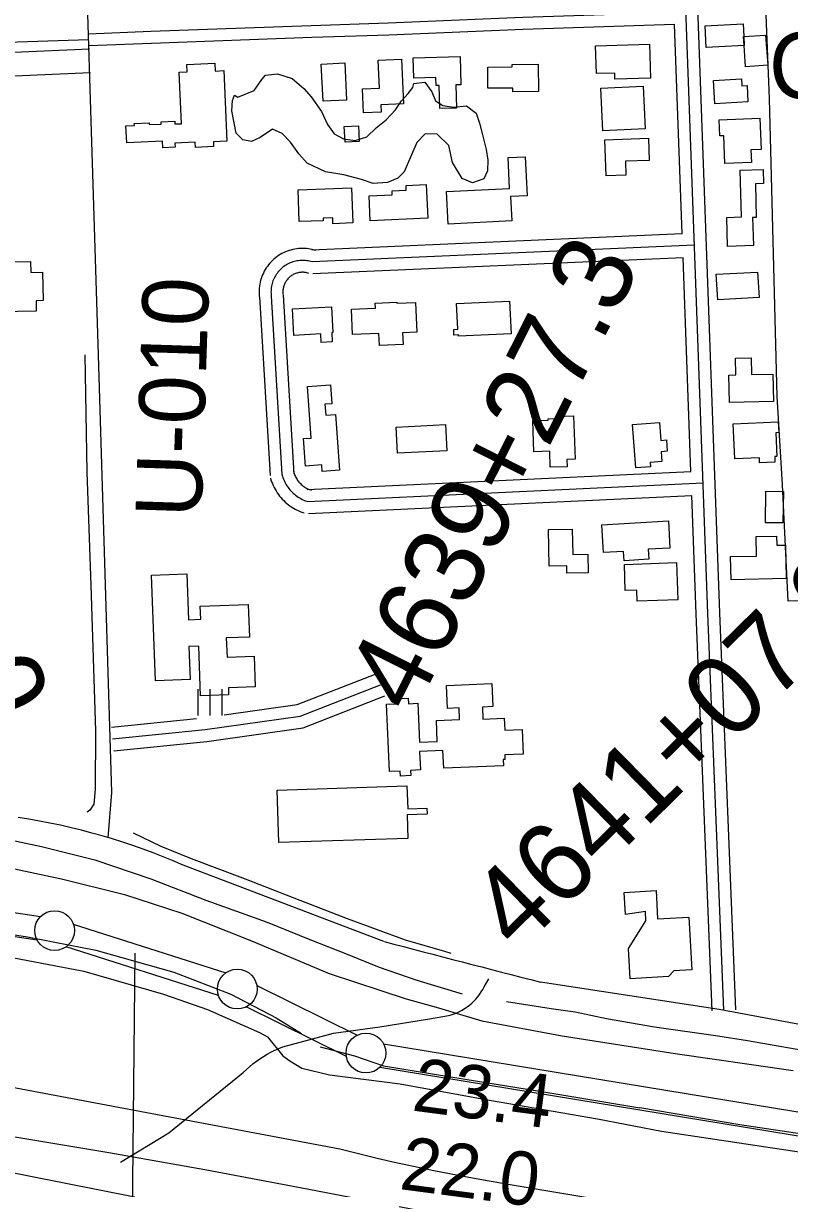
# Model space of a CAD drawing. Extents: x 3508733 to 3546731, y 546897 to 572481.
# Drawn here: x 3524097 to 3525061, y 566055 to 567520 of the extents above; entities that cross this region are included whole.
import ezdxf

# ---------------------------------------------------------------- set-up
doc = ezdxf.new("R2010")
doc.units = 0
for name, color, linetype in [('V-BLDG-OTLN', 7, 'Continuous'), ('V-FLOD-BASE', 7, 'Continuous'), ('V-LEVE-TOET', 7, 'Continuous'), ('V-RIVR-RANG', 7, 'Continuous'), ('V-RIVR-RANG-IDEN', 7, 'Continuous'), ('V-ROAD-CNTR', 7, 'Continuous'), ('V-SITE-OTLN', 7, 'Continuous'), ('V-SITE-OTLN-IDEN', 7, 'Continuous'), ('V-SITE-VEGE', 7, 'Continuous'), ('V-SURV-IDEN', 7, 'Continuous'), ('V-SURV-LINE', 7, 'Continuous'), ('V-TOPO-DPTH', 7, 'Continuous'), ('V-TOPO-MINR', 7, 'Continuous'), ('V-TOPO-SHOR', 7, 'Continuous')]:
    doc.layers.add(name, color=color, linetype=linetype)

msp = doc.modelspace()

# ---------------------------------------------------------------- linework, layer by layer
at = {"layer": 'V-BLDG-OTLN'}
for points in [[(3525002.8, 567503.3), (3525002.5, 567503.3), (3525003.3, 567492), (3524955.7, 567489.6), (3524954.4, 567517), (3525002, 567519.4)], [(3525003.3, 567492), (3525002.5, 567503.3), (3525002.8, 567503.3), (3525003.4, 567492)], [(3525003.3, 567492), (3525003.4, 567492), (3525002.8, 567503.3), (3525030.3, 567505.2), (3525033, 567467.3), (3525005.2, 567465.4)], [(3524884.4, 567494), (3524885.8, 567451.2), (3524840.8, 567449.7), (3524840.6, 567457.6), (3524817.5, 567456.9), (3524816.4, 567491.8)], [(3524349.1, 567460.6), (3524352.8, 567371.7), (3524335.8, 567371), (3524336, 567365), (3524313.2, 567364), (3524313, 567370.6), (3524287.5, 567369.5), (3524287.7, 567364.4), (3524272.2, 567363.7), (3524271.8, 567371.8), (3524226.8, 567369.9), (3524225.9, 567391.2), (3524236.5, 567391.6), (3524236.4, 567394.1), (3524255.1, 567394.8), (3524255.2, 567392.7), (3524270.2, 567393.4), (3524270.1, 567396.3), (3524287.4, 567397), (3524287.5, 567393.5), (3524295.6, 567393.8), (3524292.9, 567458.5), (3524303, 567459), (3524302.6, 567468.4), (3524337.5, 567469.9), (3524337.9, 567460.1)], [(3524501.1, 567470.4), (3524503.4, 567423.6), (3524473.8, 567422.2), (3524471.5, 567468.9)], [(3524523.4, 567437.7), (3524544.6, 567438.7), (3524543, 567473.6), (3524572.4, 567475), (3524575.1, 567418.8), (3524546.3, 567417.4), (3524546.7, 567408.5), (3524524.8, 567407.5)], [(3524646.2, 567478.3), (3524647.1, 567442.7), (3524640.6, 567442.6), (3524641.4, 567413.3), (3524620.5, 567412.8), (3524619.7, 567441.8), (3524615.9, 567441.7), (3524615.6, 567452.1), (3524587.8, 567451.3), (3524587.1, 567476.7)], [(3524744.4, 567468.6), (3524744.6, 567434.3), (3524712.3, 567434.1), (3524712.3, 567438.7), (3524681.1, 567438.5), (3524680.9, 567465.1), (3524711.7, 567465.3), (3524711.7, 567468.4)], [(3524879, 567387.4), (3524825.6, 567384.9), (3524823.1, 567438.6), (3524876.4, 567441.1)], [(3525008.2, 567421.2), (3524966.4, 567418.8), (3524964.7, 567448.2), (3524999.9, 567450.2), (3525000.4, 567441.4), (3525007, 567441.8)], [(3524979.2, 567343.7), (3524977.8, 567378.8), (3524972.7, 567378.6), (3524971.9, 567398.8), (3525023, 567400.9), (3525024.6, 567361.5), (3525011.9, 567360.9), (3525012.6, 567345)], [(3524518.3, 567391.3), (3524519.3, 567371.4), (3524501.5, 567370.6), (3524500.5, 567390.4)], [(3524828.1, 567373.6), (3524883, 567375.6), (3524884, 567347.7), (3524854, 567346.6), (3524854.6, 567329.3), (3524829.7, 567328.4)], [(3524629, 567308.4), (3524708.4, 567312.4), (3524706.4, 567351.2), (3524727.9, 567352.3), (3524730.4, 567303.2), (3524709.5, 567302.2), (3524711.1, 567271.8), (3524631.1, 567267.7)], [(3525000.1, 567276.6), (3524998.3, 567335.6), (3525027.2, 567336.4), (3525027.7, 567318.5), (3525017.5, 567318.2), (3525018.7, 567276.1), (3525013.9, 567276), (3525015, 567240.5), (3524982.5, 567239.6), (3524981.5, 567276.1)], [(3524509.7, 567313.1), (3524511.2, 567269), (3524486.2, 567268.1), (3524486, 567275.3), (3524473.8, 567274.9), (3524473.9, 567271.9), (3524443.6, 567270.9), (3524442.3, 567310.9)], [(3524533.2, 567271.8), (3524531.9, 567303.2), (3524560.8, 567304.4), (3524560.6, 567309.4), (3524578.4, 567310.2), (3524578.2, 567316.3), (3524603.6, 567317.4), (3524605.5, 567275)], [(3524043.1, 567156.7), (3524042.2, 567200.3), (3524061.2, 567200.7), (3524060.8, 567219.8), (3524106, 567220.7), (3524106.3, 567206.8), (3524121.1, 567207.1), (3524121.8, 567171.5), (3524112.8, 567171.3), (3524113.1, 567158.1)], [(3525022.1, 567175.3), (3524970.1, 567172.5), (3524968.3, 567204.5), (3525020.3, 567207.3)], [(3524484.2, 567163.5), (3524485.9, 567131.3), (3524484.8, 567131.2), (3524485.4, 567119.6), (3524471.4, 567118.8), (3524470.8, 567129.5), (3524437.2, 567127.7), (3524435.4, 567160.9)], [(3524511, 567128.7), (3524509.6, 567160.6), (3524539.8, 567161.9), (3524539.5, 567168.1), (3524566.4, 567169.3), (3524566.4, 567168), (3524590.2, 567169), (3524591.8, 567131.9), (3524573.9, 567131.1), (3524574.5, 567116.1), (3524544.7, 567114.9), (3524544.1, 567130.1)], [(3524641.7, 567167.6), (3524708.4, 567170.6), (3524710.2, 567129.7), (3524644.1, 567126.7), (3524644, 567128.3), (3524638.4, 567128), (3524638.1, 567135.1), (3524643.2, 567135.4)], [(3525040.2, 567044.5), (3524984.9, 567043.5), (3524984.3, 567077.8), (3524992.9, 567077.9), (3524992.5, 567099.1), (3525012.2, 567099.4), (3525012.6, 567078.3), (3525039.6, 567078.8)], [(3524454.3, 567063.5), (3524483, 567065.5), (3524484.7, 567041.7), (3524476.2, 567041.1), (3524477.2, 567027.5), (3524489.5, 567028.3), (3524494.5, 566958.3), (3524472.7, 566956.7), (3524472.1, 566964.8), (3524451.6, 566963.3), (3524449.2, 566997.9), (3524458.9, 566998.6)], [(3524737.6, 567020.4), (3524756.8, 567021), (3524756.8, 567022.7), (3524767.2, 567023), (3524767.1, 567025.7), (3524788.9, 567026.4), (3524790.7, 566972), (3524780.4, 566971.6), (3524780.7, 566962.6), (3524759.5, 566961.9), (3524758.8, 566982), (3524738.9, 566981.3)], [(3524627.9, 567015.5), (3524629.5, 566982.5), (3524567.2, 566979.5), (3524565.6, 567012.4)], [(3524867.2, 566961), (3524862.9, 567015.6), (3524896.8, 567018.3), (3524898.6, 566995.7), (3524905.6, 566996.3), (3524906.7, 566981.9), (3524899, 566981.3), (3524899.9, 566969.2), (3524885.1, 566968), (3524885.6, 566962.4)], [(3524989.7, 567016.6), (3525046.3, 567018.8), (3525046.9, 567005.5), (3525043.3, 567005.3), (3525044.5, 566975.4), (3525041.8, 566975.3), (3525042, 566968.3), (3525022.8, 566967.6), (3525022.6, 566973.6), (3524991.5, 566972.3)], [(3525052.9, 566931.2), (3525052.2, 566891.8), (3525030.2, 566892.1), (3525030.8, 566931.6)], [(3524824.4, 566889.6), (3524908.1, 566894.4), (3524910, 566860.3), (3524882.6, 566858.8), (3524883.3, 566846.2), (3524852.4, 566844.4), (3524851.7, 566856.1), (3524826.4, 566854.7)], [(3524757.4, 566883.5), (3524787.2, 566884.1), (3524787.8, 566852.2), (3524806.8, 566852.5), (3524807.2, 566829.2), (3524780.4, 566828.7), (3524780.3, 566838.1), (3524758.3, 566837.7)], [(3525056.1, 566821.8), (3524987, 566820.5), (3524986.4, 566849.5), (3525018.9, 566850.1), (3525018.4, 566874.8), (3525044.2, 566875.4), (3525044.4, 566863.9), (3525055.3, 566864.1)], [(3524919.9, 566795.3), (3524868.8, 566793.6), (3524868.3, 566807.4), (3524853.9, 566806.9), (3524852.7, 566839.7), (3524918.2, 566842)], [(3524302.5, 566827.7), (3524304.6, 566770.1), (3524319.9, 566770.7), (3524319.3, 566787.1), (3524379.6, 566789.3), (3524381.1, 566748.4), (3524352.1, 566747.3), (3524353, 566723.2), (3524387.2, 566724.4), (3524388.6, 566685.7), (3524354.7, 566684.4), (3524355, 566675.8), (3524319.8, 566674.5), (3524317.5, 566736.9), (3524305, 566736.4), (3524306.5, 566695.1), (3524263, 566693.5), (3524258.1, 566826)], [(3524553.7, 566664), (3524566.2, 566664.6), (3524565.9, 566670.8), (3524580.8, 566671.4), (3524581.1, 566664.6), (3524592.9, 566665.1), (3524595, 566616.1), (3524617.5, 566617.1), (3524616.4, 566643.3), (3524645.5, 566644.6), (3524644.8, 566659.2), (3524630.2, 566658.6), (3524628.9, 566687.3), (3524686.1, 566689.8), (3524687.4, 566660.9), (3524674.2, 566660.3), (3524674.9, 566645), (3524701.6, 566646.2), (3524702.3, 566631.2), (3524724.2, 566632.2), (3524725.6, 566601.3), (3524702.2, 566600.3), (3524702.5, 566594.3), (3524700.4, 566594.2), (3524700.7, 566586.6), (3524625.5, 566583.3), (3524624.5, 566605.6), (3524595.1, 566604.3), (3524596.2, 566581.2), (3524583.8, 566580.6), (3524584.1, 566574.1), (3524571.1, 566573.6), (3524570.8, 566579.9), (3524557.4, 566579.4)], [(3524416.2, 566556), (3524579.3, 566561.2), (3524580.2, 566532.4), (3524604.5, 566533.2), (3524604.7, 566525.6), (3524579.4, 566524.8), (3524580.4, 566495.1), (3524418.3, 566489.9)], [(3524852.6, 566427.3), (3524892.6, 566429.5), (3524894.5, 566394.1), (3524934, 566396.2), (3524937.6, 566330), (3524915, 566328.8), (3524908.2, 566321.5), (3524859.9, 566318.7), (3524857.8, 566356.7), (3524879.7, 566391.4), (3524879.5, 566403.2), (3524854.1, 566399.5)]]:
    msp.add_lwpolyline(points, close=True, dxfattribs=at)
at = {"layer": 'V-FLOD-BASE'}
for points in [[(3523151, 566480.6), (3523181.3, 566483), (3523282.1, 566481), (3523413.9, 566472.5), (3523456.9, 566468.9), (3523541.3, 566455.6), (3523650.8, 566438.8), (3523793.7, 566417), (3523867.6, 566403.7), (3523998.6, 566387.5), (3524101.9, 566371.6), (3524188.2, 566354.7), (3524286.1, 566326.8), (3524357.9, 566299.2), (3524414.9, 566269.4), (3524446.5, 566249.7)], [(3524470, 566233.1), (3524513.3, 566221.8), (3524550, 566209.3), (3524652.6, 566192.6), (3524756.3, 566175.5), (3524872.1, 566156.4)], [(3527002.6, 565995.7), (3526928.9, 566006.7), (3526890.6, 566009.2), (3526863.9, 566009.4), (3526827.7, 566007.1), (3526794.8, 566000.6), (3526742.7, 565989.5), (3526684.4, 565970.3), (3526606.1, 565938.2), (3526534.1, 565910.9), (3526495.6, 565894.9), (3526466.9, 565891.1), (3526442.9, 565890), (3526394.5, 565901.4), (3526294.9, 565918.8), (3526170, 565939.2), (3526009.6, 565966.9), (3525802.8, 566002.5), (3525581.7, 566039.6), (3525390.6, 566073), (3525179.7, 566107.9), (3524998.1, 566135.1), (3524872.1, 566156.4)]]:
    msp.add_lwpolyline(points, dxfattribs=at)
at = {"layer": 'V-LEVE-TOET'}
msp.add_line((3524916.6, 566224.7), (3525065.2, 566203.2), dxfattribs=at)
for points in [[(3524071.7, 566460), (3524144.8, 566444.5), (3524224.1, 566424.6), (3524296.3, 566401.2), (3524383.9, 566366.5), (3524481.6, 566325.4), (3524578.1, 566293.3), (3524619.1, 566282), (3524641, 566275.5), (3524673.6, 566265.9), (3524774.6, 566246.9), (3524916.6, 566224.7)], [(3524064.7, 566348.9), (3524173.1, 566328.3), (3524273.1, 566299.2), (3524328.4, 566280.2), (3524394, 566251.3), (3524403.8, 566245.5), (3524410.7, 566237.4), (3524416.4, 566230.2), (3524423.2, 566221.7), (3524431.9, 566215.4), (3524447, 566206.4), (3524481.9, 566198), (3524570.9, 566186.4), (3524683.2, 566166.2), (3524818.9, 566142.7), (3524899.4, 566127)], [(3524899.4, 566127), (3525081, 566099.9), (3525304.9, 566068.2), (3525485.1, 566038.4)]]:
    msp.add_lwpolyline(points, dxfattribs=at)
at = {"layer": 'V-RIVR-RANG'}
msp.add_line((3524237, 566350.7), (3524226.6, 565350.7), dxfattribs=at)
at = {"layer": 'V-ROAD-CNTR'}
for points in [[(3524203.5, 566496.1), (3524208.2, 566552.7), (3524190.9, 567116.5), (3524174.8, 567625.9), (3524145.5, 568379.4), (3524133.2, 568785), (3524107.9, 569518.2), (3524083.6, 570351.6), (3524076.6, 570559.1)], [(3524978, 566279.1), (3524957.9, 566778.1), (3524924.6, 567688.9), (3524890.9, 568427.2), (3524890, 568486.5)], [(3524993, 566279.7), (3524972.9, 566778.7), (3524939.6, 567689.5), (3524905.9, 568427.6), (3524905.2, 568473.2)], [(3524178.6, 567507), (3524257.3, 567510.2), (3524459, 567517.5), (3524555.7, 567520.8), (3524725, 567527.9), (3524930.2, 567534.4)], [(3524179.2, 567492), (3524257.9, 567495.2), (3524459.6, 567502.5), (3524556.3, 567505.8), (3524725.5, 567512.9), (3524915.8, 567518.9)], [(3524925.4, 567255.4), (3524915.8, 567518.9)], [(3524178.8, 567499.2), (3524063.7, 567495.6), (3523811.3, 567480.4), (3523567.6, 567465), (3523396.5, 567462.7)], [(3524180, 567487.7), (3523989.2, 567479.4), (3523779.7, 567479.2), (3523770.8, 567479.2), (3523468.4, 567479.6)], [(3524181.3, 567457.7), (3523989.9, 567449.4), (3523795.2, 567449.2)], [(3524925.4, 567255.4), (3524459.5, 567235)], [(3524464.5, 567234.4), (3524462.5, 567235), (3524460.1, 567235.6), (3524457.7, 567236.1), (3524455.3, 567236.5), (3524452.9, 567236.8), (3524450.4, 567236.9), (3524448, 567237), (3524445.5, 567236.9), (3524443.1, 567236.8), (3524440.6, 567236.5), (3524438.2, 567236.1), (3524435.8, 567235.6), (3524433.4, 567235), (3524431.1, 567234.3), (3524428.7, 567233.5), (3524426.5, 567232.6), (3524424.2, 567231.6), (3524422, 567230.5), (3524419.9, 567229.3), (3524417.8, 567228), (3524415.8, 567226.6), (3524413.9, 567225.1), (3524412, 567223.5), (3524410.2, 567221.9), (3524408.4, 567220.1), (3524406.8, 567218.3), (3524405.2, 567216.4), (3524403.7, 567214.5), (3524402.3, 567212.5), (3524401, 567210.4), (3524399.8, 567208.3), (3524398.7, 567206.1), (3524397.7, 567203.8), (3524396.8, 567201.6), (3524396, 567199.2), (3524395.3, 567196.9), (3524394.7, 567194.5), (3524394.2, 567192.1), (3524393.8, 567189.7), (3524393.5, 567187.2), (3524393.4, 567184.8), (3524393.3, 567182.3), (3524393.4, 567179.9), (3524393.5, 567177.5), (3524393.8, 567175.5)], [(3524940.9, 567241), (3524460.2, 567220)], [(3524460.2, 567220), (3524458.5, 567220.5), (3524456.7, 567221), (3524455, 567221.3), (3524453.3, 567221.6), (3524451.5, 567221.8), (3524449.7, 567222), (3524447.9, 567222), (3524446.2, 567222), (3524444.4, 567221.8), (3524442.6, 567221.6), (3524440.9, 567221.4), (3524439.1, 567221), (3524437.4, 567220.6), (3524435.7, 567220.1), (3524434, 567219.5), (3524432.3, 567218.8), (3524430.7, 567218.1), (3524429.1, 567217.3), (3524427.6, 567216.4), (3524426.1, 567215.5), (3524424.6, 567214.4), (3524423.2, 567213.4), (3524421.8, 567212.2), (3524420.5, 567211), (3524419.3, 567209.8), (3524418.1, 567208.5), (3524416.9, 567207.1), (3524415.9, 567205.7), (3524414.8, 567204.2), (3524413.9, 567202.7), (3524413, 567201.2), (3524412.2, 567199.6), (3524411.5, 567198), (3524410.8, 567196.3), (3524410.2, 567194.6), (3524409.7, 567192.9), (3524409.3, 567191.2), (3524408.9, 567189.4), (3524408.7, 567187.7), (3524408.5, 567185.9), (3524408.4, 567184.1), (3524408.3, 567182.4), (3524408.4, 567180.6), (3524408.5, 567178.8), (3524408.7, 567177.2)], [(3524926.5, 567225.4), (3524460.8, 567205)], [(3524936.3, 566956.4), (3524926.5, 567225.4)], [(3524455.8, 567205.7), (3524454.5, 567206.1), (3524453.4, 567206.4), (3524452.3, 567206.6), (3524451.2, 567206.8), (3524450.1, 567206.9), (3524449, 567207), (3524447.9, 567207), (3524446.8, 567207), (3524445.7, 567206.9), (3524444.6, 567206.8), (3524443.5, 567206.6), (3524442.4, 567206.4), (3524441.4, 567206.1), (3524440.3, 567205.8), (3524439.3, 567205.4), (3524438.2, 567205), (3524437.2, 567204.6), (3524436.2, 567204.1), (3524435.3, 567203.5), (3524434.3, 567202.9), (3524433.4, 567202.3), (3524432.6, 567201.6), (3524431.7, 567200.9), (3524430.9, 567200.2), (3524430.1, 567199.4), (3524429.4, 567198.6), (3524428.7, 567197.7), (3524428, 567196.9), (3524427.4, 567196), (3524426.8, 567195), (3524426.2, 567194.1), (3524425.7, 567193.1), (3524425.3, 567192.1), (3524424.9, 567191), (3524424.5, 567190), (3524424.2, 567188.9), (3524423.9, 567187.9), (3524423.7, 567186.8), (3524423.5, 567185.7), (3524423.4, 567184.6), (3524423.3, 567183.5), (3524423.3, 567182.4), (3524423.3, 567181.3), (3524423.4, 567180.2), (3524423.6, 567178.9)], [(3524393.7, 567176.3), (3524407.1, 566951.7)], [(3524408.7, 567177.2), (3524422, 566952.6)], [(3524423.6, 567178.1), (3524437, 566953.5)], [(3524422, 566952.6), (3524422.6, 566950.7), (3524423.2, 566948.8), (3524423.9, 566946.9), (3524424.7, 566945.1), (3524425.6, 566943.3), (3524426.5, 566941.6), (3524427.5, 566939.9), (3524428.6, 566938.2), (3524429.7, 566936.6), (3524430.9, 566935), (3524432.2, 566933.5), (3524433.5, 566932), (3524434.9, 566930.6), (3524436.3, 566929.2), (3524437.8, 566927.9), (3524439.3, 566926.7), (3524440.9, 566925.5), (3524442.6, 566924.4), (3524444.2, 566923.3), (3524446, 566922.4), (3524447.7, 566921.5), (3524449.5, 566920.6), (3524451.3, 566919.8), (3524453.2, 566919.2), (3524454.6, 566918.7)], [(3524436.4, 566956.8), (3524436.9, 566955.2), (3524437.4, 566953.9), (3524437.8, 566952.6), (3524438.4, 566951.3), (3524439, 566950.1), (3524439.6, 566948.9), (3524440.3, 566947.7), (3524441.1, 566946.6), (3524441.8, 566945.4), (3524442.7, 566944.3), (3524443.5, 566943.3), (3524444.5, 566942.2), (3524445.4, 566941.3), (3524446.4, 566940.3), (3524447.4, 566939.4), (3524448.5, 566938.5), (3524449.6, 566937.7), (3524450.8, 566937), (3524451.9, 566936.2), (3524453.1, 566935.5), (3524454.3, 566934.9), (3524455.6, 566934.3), (3524456.8, 566933.8), (3524458.2, 566933.3), (3524459.4, 566932.9)], [(3524453.9, 566933.7), (3524936.3, 566956.4)], [(3524407.7, 566948.3), (3524408.3, 566946.2), (3524409.1, 566943.7), (3524410.1, 566941.3), (3524411.1, 566938.9), (3524412.2, 566936.6), (3524413.4, 566934.3), (3524414.7, 566932.1), (3524416.1, 566929.9), (3524417.6, 566927.8), (3524419.1, 566925.7), (3524420.8, 566923.7), (3524422.5, 566921.8), (3524424.3, 566919.9), (3524426.2, 566918.1), (3524428.1, 566916.4), (3524430.2, 566914.8), (3524432.2, 566913.3), (3524434.4, 566911.8), (3524436.6, 566910.5), (3524438.8, 566909.2), (3524441.1, 566908), (3524443.4, 566906.9), (3524445.8, 566905.9), (3524448.2, 566905), (3524449.9, 566904.4)], [(3524454.6, 566918.7), (3524951.9, 566942.1)], [(3524455.3, 566903.7), (3524937.4, 566926.4)], [(3524963, 566278.5), (3524942.9, 566777.6), (3524937.4, 566926.4)], [(3524349.5, 566650.5), (3524441.2, 566663.5), (3524540.6, 566702.3)], [(3524209, 566620.2), (3524325.7, 566632), (3524445, 566648.9), (3524546.1, 566688.3)], [(3524210.5, 566605.3), (3524327.5, 566617.1), (3524448.8, 566634.2), (3524551.5, 566674.4)], [(3524316.8, 566649.8), (3524316.8, 566682.9)], [(3524331.8, 566649.8), (3524331.8, 566682.9)], [(3524346.8, 566649.8), (3524346.8, 566682.9)], [(3524207.5, 566635.1), (3524314.7, 566646)], [(3524550.4, 566365.7), (3524297.8, 566461.7)], [(3524219, 566087.9), (3524280, 566125.1), (3524373.5, 566200.7), (3524377.4, 566204.5), (3524381.4, 566208.1), (3524385.6, 566211.6), (3524389.9, 566214.9), (3524394.4, 566218), (3524398.9, 566221), (3524403.6, 566223.8), (3524408.3, 566226.4), (3524413.2, 566228.7), (3524416.4, 566230.2), (3524418.1, 566230.9), (3524423.2, 566232.9), (3524487, 566250.3), (3524545.3, 566258.2), (3524607.6, 566268.1), (3524631.5, 566272.5), (3524635, 566273.4), (3524638.5, 566274.6), (3524641, 566275.5), (3524642, 566275.9), (3524645.4, 566277.4), (3524648.7, 566279.1), (3524651.8, 566281.1), (3524654.9, 566283.2), (3524657.9, 566285.4), (3524660.8, 566287.8), (3524663.5, 566290.4), (3524666.1, 566293.2), (3524668.5, 566296), (3524670.7, 566299), (3524672.8, 566302.2), (3524674.7, 566305.4), (3524676.5, 566308.7), (3524682.2, 566318.6)], [(3526295, 566063), (3526151.1, 566087), (3525732.2, 566154.8), (3525346, 566219.8), (3525109, 566254.5), (3524971.9, 566280.2), (3524747.2, 566314.6)]]:
    msp.add_lwpolyline(points, dxfattribs=at)
for centre, radius, start, end in [((3523960.6, 565682.7), 848.9, 66.5901, 81.2078), ((3529123.7, 583600.4), 17831.2, 255.13899, 255.79231)]:
    msp.add_arc(centre, radius, start, end, dxfattribs=at)
at = {"layer": 'V-SITE-OTLN'}
msp.add_lwpolyline([(3525123.3, 566795.5), (3525058.9, 566793.6), (3525051.5, 566939.6), (3525045.1, 567050.7), (3525035.2, 567425.6), (3525027.9, 567615.1), (3524999.1, 568387.4), (3525103, 568389.8), (3525106, 568125.4), (3525128.5, 568123), (3525136.1, 567977.2), (3525211.8, 567977.5), (3525239, 567118.6), (3525245.3, 566799.2)], close=True, dxfattribs=at)
at = {"layer": 'V-SITE-VEGE'}
msp.add_lwpolyline([(3524366.6, 567427.3), (3524387.3, 567435.5), (3524396.8, 567449.4), (3524401.3, 567454.8), (3524416.5, 567456.7), (3524435, 567450.6), (3524449.5, 567438.3), (3524459, 567427.5), (3524471.7, 567409.1), (3524479.4, 567392.8), (3524487.7, 567381.2), (3524499.4, 567374.7), (3524514, 567372.8), (3524528.8, 567377.4), (3524540.7, 567388.7), (3524553.2, 567398.9), (3524565, 567411.5), (3524572.4, 567422.6), (3524580.9, 567431.8), (3524586.7, 567439.3), (3524588.1, 567444.6), (3524601.6, 567446.1), (3524610.4, 567434), (3524615.2, 567422.8), (3524624.3, 567416.6), (3524637.9, 567414.6), (3524654.2, 567416.5), (3524666.4, 567407.2), (3524670.7, 567394.7), (3524674.5, 567379.7), (3524679.1, 567361.6), (3524681.2, 567347.8), (3524680.7, 567334.6), (3524676.1, 567324.6), (3524661.6, 567319.5), (3524648.7, 567325.1), (3524636.6, 567345.1), (3524632, 567366.6), (3524617.2, 567380.7), (3524602.2, 567381.2), (3524591.7, 567370.3), (3524575.7, 567333.5), (3524567.8, 567325.5), (3524555, 567320), (3524536.8, 567318.7), (3524522, 567323.6), (3524499.9, 567329.6), (3524476.7, 567333.5), (3524453.9, 567344.1), (3524443.2, 567356.1), (3524432.9, 567370.5), (3524422.5, 567381.4), (3524410.3, 567386.9), (3524394.7, 567376.4), (3524383.7, 567371.5), (3524372.8, 567373.6), (3524364.5, 567382.1), (3524359.1, 567410.2), (3524359.8, 567422.9), (3524362.6, 567429.6)], close=True, dxfattribs=at)
at = {"layer": 'V-SURV-LINE'}
for points in [[(3523385.8, 566507.6), (3524118.6, 566397.1)], [(3524114.1, 566367.4), (3523381.4, 566477.9)], [(3524159.7, 566387.5), (3524351.4, 566326.1)], [(3524342.3, 566297.5), (3524150.6, 566358.9)], [(3524390.5, 566310.2), (3524516.5, 566247.7)], [(3524503.1, 566220.8), (3524377.1, 566283.4)], [(3524549.8, 566236.9), (3526455.7, 565924)], [(3526450.9, 565894.3), (3524545, 566207.3)]]:
    msp.add_lwpolyline(points, dxfattribs=at)
for centre in [(3524136.1, 566379.3), (3524365.9, 566305.7), (3524527.7, 566225.3)]:
    msp.add_circle(centre, 25, dxfattribs=at)
at = {"layer": 'V-TOPO-DPTH'}
msp.add_lwpolyline([(3524237.1, 566044.2), (3523968, 566097.4)], dxfattribs=at)
at = {"layer": 'V-TOPO-MINR'}
for points in [[(3525722.9, 565889.8), (3524701.7, 566060.7), (3524697, 566061.5), (3524692.3, 566062.3), (3524687.6, 566063.2), (3524682.9, 566064), (3524652.6, 566069.6), (3524632.8, 566073.3), (3524613, 566077.2), (3524593.3, 566081.3), (3524573.6, 566085.6), (3524565.5, 566087.4), (3524541.9, 566092.8), (3524518.2, 566098.4), (3524494.7, 566104.4), (3523550.2, 566282)], [(3524623.8, 566021.4), (3524445.2, 566056), (3524324.9, 566078.4), (3524204.5, 566099.9), (3524083.8, 566119.8)], [(3524237.1, 566044.2), (3523968, 566097.4)]]:
    msp.add_lwpolyline(points, dxfattribs=at)
at = {"layer": 'V-TOPO-SHOR'}
for points in [[(3524174.1, 567103.3), (3524176.6, 566955.8), (3524181.7, 566813.8), (3524187.7, 566630.5), (3524187.2, 566557.2), (3524185.6, 566538.4), (3524180.4, 566530.5), (3524177, 566528)], [(3524048.4, 566500.2), (3524119.6, 566484.9), (3524186.7, 566468.1), (3524257.2, 566444.4), (3524326.3, 566417.5), (3524403.3, 566389.8), (3524457, 566368.2), (3524504.2, 566349.6), (3524544.2, 566333.3), (3524591.8, 566317.1), (3524648.7, 566299.6)], [(3524234.8, 566502.2), (3524269.9, 566485.3), (3524308, 566470), (3524376, 566444.5), (3524444.7, 566417.5), (3524504.1, 566394.6), (3524577.1, 566367.6), (3524626.6, 566353.5), (3524634.6, 566350.7)], [(3524704.5, 566290.2), (3524760.8, 566281.2), (3524790.7, 566277.1), (3524830.2, 566268.7), (3524890.8, 566258.1), (3524970.4, 566246.9), (3525007.8, 566240.9), (3525077.2, 566228.8), (3525155.4, 566217.2)]]:
    msp.add_lwpolyline(points, dxfattribs=at)

# ---------------------------------------------------------------- texts
at = {"layer": 'V-RIVR-RANG'}
for s, p in [('23.4', (3524584.2, 566153.2)), ('22.0', (3524568.5, 566054.4))]:
    msp.add_text(s, height=67, rotation=352.5183, dxfattribs=at).set_placement(p)
at = {"layer": 'V-RIVR-RANG-IDEN'}
msp.add_text('U-010', height=83, rotation=88.1524, dxfattribs=at).set_placement((3524320.7, 566897.5))
at = {"layer": 'V-SITE-OTLN-IDEN'}
msp.add_text('Cem.', height=83, dxfattribs=at).set_placement((3525034.5, 567425.6))
at = {"layer": 'V-SURV-IDEN'}
for s, rotation, p in [('4639+27.3', 63.2011, (3524587.3, 566649.1)), ('4636+86.0', 290.171, (3523819.8, 567231.9)), ('4641+07.9', 44.4791, (3524719.2, 566350.4))]:
    msp.add_text(s, height=100, rotation=rotation, dxfattribs=at).set_placement(p)

doc.saveas('drawing.dxf')
